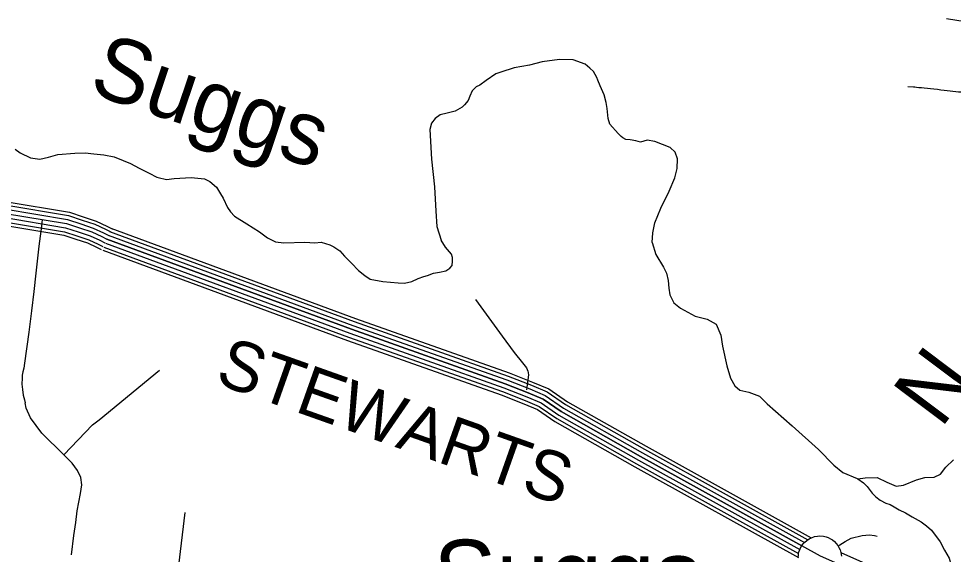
# Model space of a CAD drawing. Extents: x 1788175 to 1969470, y 584502 to 738744.
# Drawn here: x 1816177 to 1823147, y 650246 to 654235 of the extents above; entities that cross this region are included whole.
import ezdxf

# ---------------------------------------------------------------- set-up
doc = ezdxf.new("R2010")
doc.units = 0
for name, color, linetype in [('DESIGN - DRAINAGE - Bridges and Cross Drains Size Text', 7, 'Continuous'), ('DESIGN - ROW - Right-of-Way and Easement Labels', 7, 'Continuous'), ('DESIGN - SHEET - Light Grid', 7, 'Continuous'), ('DESIGN - TRANSPORTATION - Edge of Traveled Way', 7, 'Continuous'), ('DESIGN - TRANSPORTATION - Text', 7, 'Continuous'), ('SURVEY - CONTOURS - Index with Text', 7, 'Continuous'), ('SURVEY - TRANSPORTATION - Roads', 7, 'Continuous'), ('SURVEY - VEGETATION - Features with Text', 7, 'Continuous')]:
    doc.layers.add(name, color=color, linetype=linetype)

msp = doc.modelspace()

# ---------------------------------------------------------------- linework, layer by layer
at = {"layer": 'DESIGN - SHEET - Light Grid'}
for points in [[(1819582.5, 652144.3), (1819781.9, 651871.7), (1819872.4, 651747.9), (1819933.5, 651672.4), (1819963, 651633.7), (1819973.1, 651611.1), (1819976.4, 651601), (1819977.3, 651597.6), (1819978.1, 651583.4), (1819963.5, 651471.4)], [(1822290.1, 650306.9), (1822300.6, 650315.9), (1822340.2, 650342.4), (1822383.8, 650365), (1822467.4, 650386.2), (1822521.4, 650391.7)], [(1822521.4, 650391.7), (1822558.6, 650386.5), (1822578, 650380.7)]]:
    msp.add_lwpolyline(points, dxfattribs=at)
at = {"layer": 'DESIGN - TRANSPORTATION - Edge of Traveled Way'}
for points in [[(1816150, 653263.3), (1816187.9, 653235.2), (1816265.8, 653199.2), (1816335.8, 653189.1), (1816399.8, 653203), (1816469.8, 653222.9), (1816595.8, 653234.8), (1816671.7, 653236.7), (1816737.7, 653228.6), (1816811.6, 653220.5), (1816889.6, 653206.4), (1816955.5, 653180.4), (1817011.4, 653156.3), (1817075.4, 653122.3), (1817149.3, 653084.3), (1817207.2, 653056.2), (1817217.2, 653052.2), (1817279.1, 653038.1), (1817337.1, 653046.1), (1817463.1, 653051.9), (1817513.1, 653047.9), (1817563, 653041.8), (1817603, 653023.8), (1817650.9, 652979.8), (1817680.8, 652931.8), (1817702.7, 652897.8), (1817734.6, 652829.8), (1817756.5, 652795.8), (1817786.5, 652763.8), (1817878.3, 652707.8), (1817972.2, 652647.7), (1818032.1, 652603.7), (1818092, 652573.6)], [(1818092, 652573.6), (1818154.7, 652567.2), (1818311.7, 652571.7), (1818385.7, 652567.2), (1818432.7, 652570.4), (1818498.4, 652550), (1818526.2, 652535.8), (1818571.9, 652507.5), (1818607.5, 652467.3), (1818659, 652415.1), (1818710.5, 652360.8), (1818758.1, 652322.5), (1818797.8, 652296.2), (1818891.4, 652277.6), (1819007, 652266.9), (1819052.9, 652264.6), (1819108.9, 652278.2), (1819154.9, 652299.9), (1819197, 652315.6), (1819224.9, 652323.4), (1819271, 652341), (1819314.9, 652348.7), (1819362.9, 652358.4), (1819392.9, 652376.2), (1819409.1, 652398.1), (1819411.3, 652430), (1819411.6, 652456.8), (1819404.8, 652482.6), (1819360, 652534.2), (1819328.3, 652585.2)]]:
    msp.add_lwpolyline(points, dxfattribs=at)
at = {"layer": 'DESIGN - TRANSPORTATION - Text'}
for points in [[(1820864.1, 653331.7), (1820814.1, 653315.7), (1820780.1, 653325.8), (1820736.1, 653333.8), (1820704.1, 653335.8), (1820682.2, 653347.9), (1820670.2, 653357.9), (1820646.2, 653379.9), (1820586.4, 653449.9), (1820572.5, 653491.8), (1820566.6, 653565.8), (1820556.7, 653611.8), (1820542.8, 653667.7), (1820512.9, 653735.7), (1820495, 653777.7), (1820489, 653797.7), (1820463.1, 653841.6), (1820437.1, 653867.6), (1820401.2, 653895.7), (1820311.3, 653929.7), (1820209.3, 653931.8), (1820081.3, 653914), (1819985.4, 653890.2), (1819871.4, 653868.3), (1819773.4, 653836.5), (1819735.4, 653824.5), (1819663.3, 653774.6), (1819615.3, 653740.7), (1819587.3, 653726.8), (1819559.2, 653698.8), (1819541.2, 653658.9), (1819529.1, 653626.9), (1819501.1, 653595), (1819483.1, 653577), (1819433, 653547.1), (1819371, 653531.2), (1819321, 653519.3), (1819283, 653491.4), (1819255, 653457.4), (1819242.9, 653409.5), (1819256.5, 653189.7), (1819278.2, 652981.9), (1819287.9, 652802), (1819295.2, 652687.3), (1819328.3, 652585.2)], [(1820899.9, 652567.5), (1820905.9, 652641.4), (1820921.1, 652715.3), (1820964.9, 652824.6), (1821027, 652951.7), (1821070.6, 653051.1), (1821087.7, 653118.9), (1821090.9, 653190.9), (1821071.7, 653241.3), (1821034.3, 653276), (1820921.5, 653321.6), (1820864.1, 653331.7)], [(1820899.9, 652567.5), (1820929, 652480), (1820986.1, 652384.8), (1821006.6, 652341.1), (1821019.3, 652285.3), (1821024.1, 652227.4), (1821032.7, 652177.5), (1821063.4, 652118), (1821111.8, 652078.7), (1821220.4, 652020.2), (1821310.6, 651997.5), (1821378.9, 651960.4), (1821411.9, 651878.9), (1821425, 651797.1), (1821458.8, 651649.7), (1821485.9, 651558.1), (1821516.6, 651500.5), (1821555, 651469.1), (1821621, 651454), (1821701.3, 651423.1), (1821757.9, 651367.9), (1821945.8, 651202.6), (1822141.7, 651027.4), (1822255.1, 650909), (1822321.6, 650856), (1822430.1, 650811.5), (1822434.2, 650808.2)], [(1822434.2, 650808.2), (1822489.9, 650816.3), (1822577.8, 650817.6), (1822652.1, 650782.6), (1822720.4, 650753.6), (1822774.2, 650760.3), (1822871.5, 650799.7), (1822935.2, 650818.6), (1823003.1, 650819.5), (1823050.7, 650844.1), (1823090, 650894.7), (1823149.2, 650949.5)], [(1822434.2, 650808.2), (1822477.6, 650779.4), (1822503.8, 650750.3), (1822541.7, 650700.7), (1822568, 650674.5), (1822600, 650648.2), (1822643.8, 650627.8), (1822675.8, 650616.1), (1822705, 650598.6), (1822742.9, 650578.2), (1822789.6, 650554.9), (1822839.1, 650525.8), (1822906.2, 650487.8), (1822947, 650458.7), (1822984.9, 650426.6), (1823049, 650339.2), (1823081.1, 650277.9), (1823116.1, 650216.7), (1823127.8, 650173), (1823136.5, 650135.1), (1823142.1, 650082)]]:
    msp.add_lwpolyline(points, dxfattribs=at)
at = {"layer": 'SURVEY - CONTOURS - Index with Text'}
for points in [[(1815224.1, 652919.3), (1816068.9, 652818.1), (1816541.8, 652739.2), (1816639.9, 652706.4), (1816733.4, 652675.8), (1816809.7, 652640.6), (1816848.4, 652620.2)], [(1815227.8, 652950.1), (1816073.3, 652848.8), (1816549.3, 652769.3), (1816649.6, 652735.8), (1816744.8, 652704.7), (1816823.5, 652668.4), (1816862.9, 652647.6)], [(1815230.7, 652974.6), (1816076.8, 652873.3), (1816555.3, 652793.4), (1816657.4, 652759.3), (1816753.8, 652727.7), (1816834.4, 652690.6), (1816874.4, 652669.5)], [(1815216.7, 652857.7), (1816060.1, 652756.7), (1816526.7, 652678.8), (1816620.4, 652647.5), (1816710.7, 652617.9), (1816782.3, 652585), (1816819.5, 652565.4)], [(1815220.4, 652888.5), (1816064.5, 652787.4), (1816534.3, 652709), (1816630.2, 652676.9), (1816722.1, 652646.8), (1816796, 652612.8), (1816834, 652592.8)], [(1815220.4, 652888.5), (1816064.5, 652787.4), (1816534.3, 652709), (1816630.2, 652676.9), (1816722.1, 652646.8), (1816796, 652612.8), (1816834, 652592.8)], [(1815210, 652801.4), (1816052.1, 652700.6), (1816513, 652623.6), (1816602.6, 652593.6), (1816690, 652565.1), (1816757.2, 652534.1), (1816793, 652515.2)], [(1815213.1, 652827), (1816055.7, 652726), (1816519.2, 652648.6), (1816610.7, 652618.1), (1816699.4, 652589), (1816768.5, 652557.2), (1816805, 652537.9)], [(1816855.4, 652651), (1818679, 651980.2), (1819827.2, 651573.6), (1820000.4, 651506), (1820118.9, 651456.5), (1820255.4, 651361.6), (1820844.8, 651028.9)], [(1816863.9, 652674.2), (1818687.4, 652003.4), (1819835.8, 651596.8), (1820009.6, 651528.9), (1820130.8, 651478.3), (1820268.6, 651382.6), (1820857, 651050.5)], [(1820814.4, 650974.9), (1820222.4, 651309.1), (1820088.9, 651401.9), (1819977.2, 651448.5), (1819805.6, 651515.5), (1818658, 651921.9), (1816834, 652592.8)], [(1816834, 652592.8), (1818658, 651921.9), (1819805.6, 651515.5), (1819977.2, 651448.5), (1820088.9, 651401.9), (1820222.4, 651309.1), (1820814.4, 650974.9)], [(1816844.7, 652621.9), (1818668.5, 651951), (1819816.4, 651544.5), (1819988.8, 651477.3), (1820103.9, 651429.2), (1820238.9, 651335.4), (1820829.6, 651001.9)], [(1816803.7, 652510.4), (1818628.2, 651839.4), (1819775, 651433.2), (1819944.3, 651367.2), (1820046.5, 651324.5), (1820175.7, 651234.7), (1820771.2, 650898.5)], [(1816812.6, 652534.6), (1818636.9, 651863.6), (1819783.9, 651457.4), (1819954, 651391), (1820058.9, 651347.2), (1820189.4, 651256.5), (1820783.9, 650920.9)], [(1816823.3, 652563.7), (1818647.4, 651892.7), (1819794.8, 651486.4), (1819965.6, 651419.8), (1820073.9, 651374.5), (1820205.9, 651282.8), (1820799.1, 650947.9)], [(1820856.4, 651050.8), (1822087.6, 650368.9)], [(1820814.4, 650974.9), (1822017.4, 650308.6)], [(1823063.4, 649968.8), (1822723.7, 650023.9), (1822509.3, 650074.9), (1822155.9, 650231.9), (1820814.4, 650974.9)], [(1820829.4, 651002.1), (1822036.2, 650333.6)], [(1820844.4, 651029.2), (1822062, 650354.8)], [(1820771.9, 650898.2), (1821991.9, 650222.5)], [(1820784.3, 650920.7), (1821993.1, 650251.2)], [(1820799.3, 650947.8), (1822002, 650281.7)], [(1822308.5, 650259), (1822537.2, 650157.4), (1822740.7, 650109), (1823074.2, 650054.9)]]:
    msp.add_lwpolyline(points, dxfattribs=at)
at = {"layer": 'SURVEY - TRANSPORTATION - Roads'}
for points in [[(1823358.7, 654192.3), (1823096.1, 654235.4)], [(1823304.2, 653680.6), (1823242.6, 653683), (1823224.3, 653685), (1823204.8, 653687.2), (1823184.5, 653689.5), (1823164.4, 653691.8), (1823144.3, 653694.1), (1823123.4, 653696.4), (1823101.4, 653698.9), (1823077.9, 653701.6), (1823053.3, 653704.4), (1823027.8, 653707.3), (1823002.3, 653710), (1822977.3, 653712.6), (1822953, 653715.2), (1822929.6, 653717.7), (1822908.2, 653719.7), (1822889.3, 653721.6), (1822873, 653723.1), (1822859.6, 653724.3), (1822849.7, 653725.1), (1822808.2, 653728.7)], [(1816351.7, 652739.5), (1816347, 652689.7), (1816326.6, 652540.7), (1816304.1, 652339.8), (1816290.5, 652204.1), (1816271.6, 652058.4), (1816253.1, 651901.4), (1816220.5, 651669.2), (1816215.3, 651632.1), (1816208.2, 651603.9), (1816203.2, 651581.2), (1816202.6, 651558.7), (1816201.1, 651512.9), (1816206.2, 651474.5), (1816211.1, 651431), (1816220, 651397.4), (1816224.8, 651374.4)], [(1816514.4, 650985.7), (1816727.3, 651209.2), (1816778, 651248.3), (1817226.2, 651617.6)], [(1816514.4, 650985.7), (1816348.4, 651148.6), (1816265.1, 651263.4), (1816233.3, 651334.2), (1816224.8, 651374.4)], [(1816646.7, 650764.1), (1816640.5, 650817.6), (1816614.5, 650869.5), (1816577, 650924.3), (1816514.4, 650985.7)], [(1816570.4, 650241), (1816587.4, 650385.4), (1816603.6, 650483.3), (1816613.8, 650570.2), (1816637.8, 650697.9), (1816646.7, 650764.1)], [(1817371, 650162.2), (1817419.2, 650558.4)]]:
    msp.add_lwpolyline(points, dxfattribs=at)
at = {"layer": 'SURVEY - VEGETATION - Features with Text'}
msp.add_lwpolyline([(1821991.8, 650229.7), (1821993.4, 650256.1), (1822003.9, 650287.2), (1822015.3, 650308.6), (1822028.8, 650326.5), (1822039.9, 650337.1), (1822054.1, 650349.9), (1822070.5, 650360), (1822088.8, 650369.5), (1822112.1, 650378), (1822134.4, 650381.5), (1822152.3, 650382.8), (1822179.4, 650380.5), (1822198.1, 650375.9), (1822213.1, 650370), (1822230.7, 650361.7), (1822245, 650353.2), (1822260.2, 650341.6), (1822274.1, 650327.4), (1822284.8, 650312.2), (1822293.7, 650295.9), (1822302.7, 650279.6), (1822308.6, 650258.7), (1822312.1, 650231.4)], dxfattribs=at)

# ---------------------------------------------------------------- texts
at = {"layer": 'DESIGN - DRAINAGE - Bridges and Cross Drains Size Text'}
for s, rotation, p in [('Suggs', 341.44122, (1816686.4, 653687)), ('N.', 53.09231, (1823053.9, 651175.4))]:
    msp.add_text(s, height=475, rotation=rotation, dxfattribs=at).set_placement(p)
at = {"layer": 'DESIGN - ROW - Right-of-Way and Easement Labels'}
msp.add_text('STEWARTS', height=370, rotation=340.49978, dxfattribs=at).set_placement((1817630.4, 651524.1))
at = {"layer": 'SURVEY - VEGETATION - Features with Text'}
msp.add_text('Suggs', height=528, dxfattribs=at).set_placement((1819269.4, 649826))

doc.saveas('drawing.dxf')
